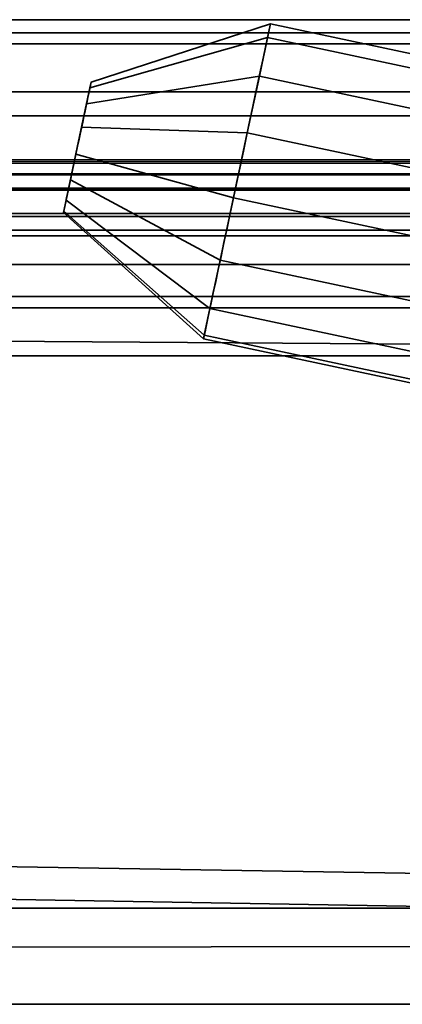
# Model space of a CAD drawing. Header units: millimetres. Extents: x -503 to 6703, y -110 to 193.
# Tile 486 of 656: x 1817.44 to 1825.41, y -43.5 to -23. Entities that reach past the tile are written whole.
import ezdxf

# ---------------------------------------------------------------- set-up
doc = ezdxf.new("R2010")
doc.units = ezdxf.units.MM
doc.layers.add('151', color=7, linetype='Continuous', true_color=0xffffff)

# ---------------------------------------------------------------- blocks, each defined once
blk = doc.blocks.new('UG_SURFACE_117')
at = {"layer": '151', "color": 250, "linetype": 'Continuous', "lineweight": 35}
for points in [[(1141.5, -23.5, 23.5), (1858.5, -23.5, 23.5), (1858.5, -22.5, 23.5), (1141.5, -22.5, 23.5)], [(1141.5, -22.621, 1.379), (1858.5, -22.621, 1.379), (1858.5, -23.272, 2.352), (1141.5, -23.272, 2.352)], [(1141.5, -23.272, 2.352), (1858.5, -23.272, 2.352), (1858.5, -23.5, 3.5), (1141.5, -23.5, 3.5)], [(1141.5, -23.5, 3.5), (1858.5, -23.5, 3.5), (1858.5, -23.5, 23.5), (1141.5, -23.5, 23.5)]]:
    blk.add_3dface(points, dxfattribs=at)
blk = doc.blocks.new('UG_SURFACE_118')
at = {"layer": '151', "color": 252, "linetype": 'Continuous', "lineweight": 35}
for points in [[(1141.5, -20.228, 24), (1858.5, -20.228, 24), (1858.5, -23.5, 24), (1141.5, -23.5, 24)], [(1141.5, -24.5, 30.5), (1858.5, -24.5, 30.5), (1858.5, -20.25, 30.5), (1141.5, -20.25, 30.5)], [(1141.5, -23, 28), (1858.5, -23, 28), (1858.5, -23.5, 29.5), (1141.5, -23.5, 29.5)], [(1141.5, -23.5, 26.5), (1858.5, -23.5, 26.5), (1858.5, -23, 28), (1141.5, -23, 28)], [(1141.5, -23.5, 0.5), (1858.5, -23.5, 0.5), (1858.5, -24.5, 0.5), (1141.5, -24.5, 0.5)], [(1141.5, -23.5, 24), (1858.5, -23.5, 24), (1858.5, -23.5, 0.5), (1141.5, -23.5, 0.5)], [(1141.5, -23.5, 29.5), (1858.5, -23.5, 29.5), (1858.5, -24.5, 29.5), (1141.5, -24.5, 29.5)], [(1141.5, -24.5, 26.5), (1858.5, -24.5, 26.5), (1858.5, -23.5, 26.5), (1141.5, -23.5, 26.5)], [(1141.5, -24.5, 0.5), (1858.5, -24.5, 0.5), (1858.5, -24.5, 26.5), (1141.5, -24.5, 26.5)], [(1141.5, -24.5, 29.5), (1858.5, -24.5, 29.5), (1858.5, -24.5, 30.5), (1141.5, -24.5, 30.5)]]:
    blk.add_3dface(points, dxfattribs=at)
blk = doc.blocks.new('UG_SURFACE_141')
at = {"layer": '151', "color": 35, "linetype": 'Continuous', "lineweight": 35}
for points in [[(1859, -30, 2017), (1859, -19.41, 2017), (1141, -19.41, 2017), (1141, -24.75, 2017)], [(1143, -19.41, 30.5), (1857, -19.41, 30.5), (1141, -25, 30.5), (1141, -24.75, 30.5)], [(1857, -19.41, 30.5), (1859, -19.41, 30.5), (1859, -25, 30.5), (1141, -25, 30.5)], [(1818.931, -24.302, 362), (1818.906, -24.419, 361.436), (1822.605, -23.372, 360.637), (1822.665, -23.089, 362)], [(1818.906, -24.419, 362.564), (1818.931, -24.302, 362), (1822.665, -23.089, 362), (1822.605, -23.372, 363.363)], [(1818.931, -24.302, 291.5), (1818.906, -24.419, 290.936), (1822.605, -23.372, 290.137), (1822.665, -23.089, 291.5)], [(1818.906, -24.419, 292.064), (1818.931, -24.302, 291.5), (1822.665, -23.089, 291.5), (1822.605, -23.372, 292.863)], [(1818.931, -24.302, 1547), (1818.906, -24.419, 1546.436), (1822.605, -23.372, 1545.637), (1822.665, -23.089, 1547)], [(1818.906, -24.419, 1547.564), (1818.931, -24.302, 1547), (1822.665, -23.089, 1547), (1822.605, -23.372, 1548.363)], [(1818.931, -24.302, 1476.5), (1818.906, -24.419, 1475.936), (1822.605, -23.372, 1475.137), (1822.665, -23.089, 1476.5)], [(1818.906, -24.419, 1477.064), (1818.931, -24.302, 1476.5), (1822.665, -23.089, 1476.5), (1822.605, -23.372, 1477.863)], [(1818.931, -24.302, 1797), (1818.906, -24.419, 1796.436), (1822.605, -23.372, 1795.637), (1822.665, -23.089, 1797)], [(1818.906, -24.419, 1797.564), (1818.931, -24.302, 1797), (1822.665, -23.089, 1797), (1822.605, -23.372, 1798.363)], [(1818.931, -24.302, 1726.5), (1818.906, -24.419, 1725.936), (1822.605, -23.372, 1725.137), (1822.665, -23.089, 1726.5)], [(1818.906, -24.419, 1727.064), (1818.931, -24.302, 1726.5), (1822.665, -23.089, 1726.5), (1822.605, -23.372, 1727.863)], [(1863.296, -32.021, 363.363), (1822.605, -23.372, 363.363), (1822.665, -23.089, 362), (1863.356, -31.738, 362)], [(1863.356, -31.738, 362), (1822.665, -23.089, 362), (1822.605, -23.372, 360.637), (1863.296, -32.021, 360.637)], [(1863.296, -32.021, 292.863), (1822.605, -23.372, 292.863), (1822.665, -23.089, 291.5), (1863.356, -31.738, 291.5)], [(1863.356, -31.738, 291.5), (1822.665, -23.089, 291.5), (1822.605, -23.372, 290.137), (1863.296, -32.021, 290.137)], [(1863.296, -32.021, 1548.363), (1822.605, -23.372, 1548.363), (1822.665, -23.089, 1547), (1863.356, -31.738, 1547)], [(1863.356, -31.738, 1547), (1822.665, -23.089, 1547), (1822.605, -23.372, 1545.637), (1863.296, -32.021, 1545.637)], [(1863.296, -32.021, 1477.863), (1822.605, -23.372, 1477.863), (1822.665, -23.089, 1476.5), (1863.356, -31.738, 1476.5)], [(1863.356, -31.738, 1476.5), (1822.665, -23.089, 1476.5), (1822.605, -23.372, 1475.137), (1863.296, -32.021, 1475.137)], [(1863.296, -32.021, 1798.363), (1822.605, -23.372, 1798.363), (1822.665, -23.089, 1797), (1863.356, -31.738, 1797)], [(1863.356, -31.738, 1797), (1822.665, -23.089, 1797), (1822.605, -23.372, 1795.637), (1863.296, -32.021, 1795.637)], [(1863.296, -32.021, 1727.863), (1822.605, -23.372, 1727.863), (1822.665, -23.089, 1726.5), (1863.356, -31.738, 1726.5)], [(1863.356, -31.738, 1726.5), (1822.665, -23.089, 1726.5), (1822.605, -23.372, 1725.137), (1863.296, -32.021, 1725.137)], [(1818.906, -24.419, 361.436), (1818.836, -24.751, 360.969), (1822.435, -24.173, 359.51), (1822.605, -23.372, 360.637)], [(1818.836, -24.751, 363.031), (1818.906, -24.419, 362.564), (1822.605, -23.372, 363.363), (1822.435, -24.173, 364.49)], [(1818.906, -24.419, 290.936), (1818.836, -24.751, 290.469), (1822.435, -24.173, 289.01), (1822.605, -23.372, 290.137)], [(1818.836, -24.751, 292.531), (1818.906, -24.419, 292.064), (1822.605, -23.372, 292.863), (1822.435, -24.173, 293.99)], [(1818.906, -24.419, 1546.436), (1818.836, -24.751, 1545.969), (1822.435, -24.173, 1544.51), (1822.605, -23.372, 1545.637)], [(1818.836, -24.751, 1548.031), (1818.906, -24.419, 1547.564), (1822.605, -23.372, 1548.363), (1822.435, -24.173, 1549.489)], [(1818.906, -24.419, 1475.936), (1818.836, -24.751, 1475.469), (1822.435, -24.173, 1474.01), (1822.605, -23.372, 1475.137)], [(1818.836, -24.751, 1477.531), (1818.906, -24.419, 1477.064), (1822.605, -23.372, 1477.863), (1822.435, -24.173, 1478.989)], [(1818.906, -24.419, 1796.436), (1818.836, -24.751, 1795.969), (1822.435, -24.173, 1794.51), (1822.605, -23.372, 1795.637)], [(1818.836, -24.751, 1798.031), (1818.906, -24.419, 1797.564), (1822.605, -23.372, 1798.363), (1822.435, -24.173, 1799.489)], [(1818.906, -24.419, 1725.936), (1818.836, -24.751, 1725.469), (1822.435, -24.173, 1724.01), (1822.605, -23.372, 1725.137)], [(1818.836, -24.751, 1727.531), (1818.906, -24.419, 1727.064), (1822.605, -23.372, 1727.863), (1822.435, -24.173, 1728.989)], [(1863.125, -32.822, 364.49), (1822.435, -24.173, 364.49), (1822.605, -23.372, 363.363), (1863.296, -32.021, 363.363)], [(1863.296, -32.021, 360.637), (1822.605, -23.372, 360.637), (1822.435, -24.173, 359.51), (1863.125, -32.822, 359.51)], [(1863.125, -32.822, 293.99), (1822.435, -24.173, 293.99), (1822.605, -23.372, 292.863), (1863.296, -32.021, 292.863)], [(1863.296, -32.021, 290.137), (1822.605, -23.372, 290.137), (1822.435, -24.173, 289.01), (1863.125, -32.822, 289.01)], [(1863.125, -32.822, 1549.489), (1822.435, -24.173, 1549.489), (1822.605, -23.372, 1548.363), (1863.296, -32.021, 1548.363)], [(1863.296, -32.021, 1545.637), (1822.605, -23.372, 1545.637), (1822.435, -24.173, 1544.51), (1863.125, -32.822, 1544.51)], [(1863.125, -32.822, 1478.989), (1822.435, -24.173, 1478.989), (1822.605, -23.372, 1477.863), (1863.296, -32.021, 1477.863)], [(1863.296, -32.021, 1475.137), (1822.605, -23.372, 1475.137), (1822.435, -24.173, 1474.01), (1863.125, -32.822, 1474.01)], [(1863.125, -32.822, 1799.489), (1822.435, -24.173, 1799.489), (1822.605, -23.372, 1798.363), (1863.296, -32.021, 1798.363)], [(1863.296, -32.021, 1795.637), (1822.605, -23.372, 1795.637), (1822.435, -24.173, 1794.51), (1863.125, -32.822, 1794.51)], [(1863.125, -32.822, 1728.989), (1822.435, -24.173, 1728.989), (1822.605, -23.372, 1727.863), (1863.296, -32.021, 1727.863)], [(1863.296, -32.021, 1725.137), (1822.605, -23.372, 1725.137), (1822.435, -24.173, 1724.01), (1863.125, -32.822, 1724.01)], [(1818.836, -24.751, 360.969), (1818.732, -25.239, 360.681), (1822.184, -25.353, 358.814), (1822.435, -24.173, 359.51)], [(1818.732, -25.239, 363.319), (1818.836, -24.751, 363.031), (1822.435, -24.173, 364.49), (1822.184, -25.353, 365.186)], [(1818.836, -24.751, 290.469), (1818.732, -25.239, 290.181), (1822.184, -25.353, 288.314), (1822.435, -24.173, 289.01)], [(1818.732, -25.239, 292.819), (1818.836, -24.751, 292.531), (1822.435, -24.173, 293.99), (1822.184, -25.353, 294.686)], [(1818.836, -24.751, 1545.969), (1818.732, -25.239, 1545.681), (1822.184, -25.353, 1543.814), (1822.435, -24.173, 1544.51)], [(1818.732, -25.239, 1548.319), (1818.836, -24.751, 1548.031), (1822.435, -24.173, 1549.489), (1822.184, -25.353, 1550.186)], [(1818.836, -24.751, 1475.469), (1818.732, -25.239, 1475.181), (1822.184, -25.353, 1473.314), (1822.435, -24.173, 1474.01)], [(1818.732, -25.239, 1477.819), (1818.836, -24.751, 1477.531), (1822.435, -24.173, 1478.989), (1822.184, -25.353, 1479.686)], [(1818.836, -24.751, 1795.969), (1818.732, -25.239, 1795.681), (1822.184, -25.353, 1793.814), (1822.435, -24.173, 1794.51)], [(1818.732, -25.239, 1798.319), (1818.836, -24.751, 1798.031), (1822.435, -24.173, 1799.489), (1822.184, -25.353, 1800.186)], [(1818.836, -24.751, 1725.469), (1818.732, -25.239, 1725.181), (1822.184, -25.353, 1723.314), (1822.435, -24.173, 1724.01)], [(1818.732, -25.239, 1727.819), (1818.836, -24.751, 1727.531), (1822.435, -24.173, 1728.989), (1822.184, -25.353, 1729.686)], [(1862.875, -34.002, 365.186), (1822.184, -25.353, 365.186), (1822.435, -24.173, 364.49), (1863.125, -32.822, 364.49)], [(1863.125, -32.822, 359.51), (1822.435, -24.173, 359.51), (1822.184, -25.353, 358.814), (1862.875, -34.002, 358.814)], [(1862.875, -34.002, 294.686), (1822.184, -25.353, 294.686), (1822.435, -24.173, 293.99), (1863.125, -32.822, 293.99)], [(1863.125, -32.822, 289.01), (1822.435, -24.173, 289.01), (1822.184, -25.353, 288.314), (1862.875, -34.002, 288.314)], [(1862.875, -34.002, 1550.186), (1822.184, -25.353, 1550.186), (1822.435, -24.173, 1549.489), (1863.125, -32.822, 1549.489)], [(1863.125, -32.822, 1544.51), (1822.435, -24.173, 1544.51), (1822.184, -25.353, 1543.814), (1862.875, -34.002, 1543.814)], [(1862.875, -34.002, 1479.686), (1822.184, -25.353, 1479.686), (1822.435, -24.173, 1478.989), (1863.125, -32.822, 1478.989)], [(1863.125, -32.822, 1474.01), (1822.435, -24.173, 1474.01), (1822.184, -25.353, 1473.314), (1862.875, -34.002, 1473.314)], [(1862.875, -34.002, 1800.186), (1822.184, -25.353, 1800.186), (1822.435, -24.173, 1799.489), (1863.125, -32.822, 1799.489)], [(1863.125, -32.822, 1794.51), (1822.435, -24.173, 1794.51), (1822.184, -25.353, 1793.814), (1862.875, -34.002, 1793.814)], [(1862.875, -34.002, 1729.686), (1822.184, -25.353, 1729.686), (1822.435, -24.173, 1728.989), (1863.125, -32.822, 1728.989)], [(1863.125, -32.822, 1724.01), (1822.435, -24.173, 1724.01), (1822.184, -25.353, 1723.314), (1862.875, -34.002, 1723.314)], [(1818.906, -24.419, 361.436), (1818.931, -24.302, 362), (1818.906, -24.419, 362.564), (1818.643, -25.659, 362)], [(1818.906, -24.419, 290.936), (1818.931, -24.302, 291.5), (1818.906, -24.419, 292.064), (1818.643, -25.659, 291.5)], [(1818.906, -24.419, 1546.436), (1818.931, -24.302, 1547), (1818.906, -24.419, 1547.564), (1818.643, -25.659, 1547)], [(1818.906, -24.419, 1475.936), (1818.931, -24.302, 1476.5), (1818.906, -24.419, 1477.064), (1818.643, -25.659, 1476.5)], [(1818.906, -24.419, 1796.436), (1818.931, -24.302, 1797), (1818.906, -24.419, 1797.564), (1818.643, -25.659, 1797)], [(1818.906, -24.419, 1725.936), (1818.931, -24.302, 1726.5), (1818.906, -24.419, 1727.064), (1818.643, -25.659, 1726.5)], [(1818.732, -25.239, 360.681), (1818.836, -24.751, 360.969), (1818.906, -24.419, 361.436), (1818.643, -25.659, 362)], [(1818.906, -24.419, 362.564), (1818.836, -24.751, 363.031), (1818.732, -25.239, 363.319), (1818.643, -25.659, 362)], [(1818.732, -25.239, 290.181), (1818.836, -24.751, 290.469), (1818.906, -24.419, 290.936), (1818.643, -25.659, 291.5)], [(1818.906, -24.419, 292.064), (1818.836, -24.751, 292.531), (1818.732, -25.239, 292.819), (1818.643, -25.659, 291.5)], [(1818.732, -25.239, 1545.681), (1818.836, -24.751, 1545.969), (1818.906, -24.419, 1546.436), (1818.643, -25.659, 1547)], [(1818.906, -24.419, 1547.564), (1818.836, -24.751, 1548.031), (1818.732, -25.239, 1548.319), (1818.643, -25.659, 1547)], [(1818.732, -25.239, 1475.181), (1818.836, -24.751, 1475.469), (1818.906, -24.419, 1475.936), (1818.643, -25.659, 1476.5)], [(1818.906, -24.419, 1477.064), (1818.836, -24.751, 1477.531), (1818.732, -25.239, 1477.819), (1818.643, -25.659, 1476.5)], [(1818.732, -25.239, 1795.681), (1818.836, -24.751, 1795.969), (1818.906, -24.419, 1796.436), (1818.643, -25.659, 1797)], [(1818.906, -24.419, 1797.564), (1818.836, -24.751, 1798.031), (1818.732, -25.239, 1798.319), (1818.643, -25.659, 1797)], [(1818.732, -25.239, 1725.181), (1818.836, -24.751, 1725.469), (1818.906, -24.419, 1725.936), (1818.643, -25.659, 1726.5)], [(1818.906, -24.419, 1727.064), (1818.836, -24.751, 1727.531), (1818.732, -25.239, 1727.819), (1818.643, -25.659, 1726.5)], [(1141, -24.75, 2017), (1141, -30, 2017), (1859, -30, 2017)], [(1141, -30), (1141, -25), (1859, -25), (1859, -30)], [(1141, -25), (1141, -25, 30.5), (1859, -25, 30.5), (1859, -25)], [(1818.499, -26.337, 360.799), (1818.613, -25.8, 360.621), (1818.732, -25.239, 360.681), (1818.643, -25.659, 362)], [(1818.732, -25.239, 363.319), (1818.613, -25.8, 363.379), (1818.499, -26.337, 363.201), (1818.643, -25.659, 362)], [(1818.499, -26.337, 290.299), (1818.613, -25.8, 290.121), (1818.732, -25.239, 290.181), (1818.643, -25.659, 291.5)], [(1818.732, -25.239, 292.819), (1818.613, -25.8, 292.879), (1818.499, -26.337, 292.701), (1818.643, -25.659, 291.5)], [(1818.499, -26.337, 1545.799), (1818.613, -25.8, 1545.621), (1818.732, -25.239, 1545.681), (1818.643, -25.659, 1547)], [(1818.732, -25.239, 1548.319), (1818.613, -25.8, 1548.379), (1818.499, -26.337, 1548.201), (1818.643, -25.659, 1547)], [(1818.499, -26.337, 1475.299), (1818.613, -25.8, 1475.121), (1818.732, -25.239, 1475.181), (1818.643, -25.659, 1476.5)], [(1818.732, -25.239, 1477.819), (1818.613, -25.8, 1477.879), (1818.499, -26.337, 1477.701), (1818.643, -25.659, 1476.5)], [(1818.499, -26.337, 1795.799), (1818.613, -25.8, 1795.621), (1818.732, -25.239, 1795.681), (1818.643, -25.659, 1797)], [(1818.732, -25.239, 1798.319), (1818.613, -25.8, 1798.379), (1818.499, -26.337, 1798.201), (1818.643, -25.659, 1797)], [(1818.499, -26.337, 1725.299), (1818.613, -25.8, 1725.121), (1818.732, -25.239, 1725.181), (1818.643, -25.659, 1726.5)], [(1818.732, -25.239, 1727.819), (1818.613, -25.8, 1727.879), (1818.499, -26.337, 1727.701), (1818.643, -25.659, 1726.5)], [(1818.732, -25.239, 360.681), (1818.613, -25.8, 360.621), (1821.896, -26.708, 358.668), (1822.184, -25.353, 358.814)], [(1818.613, -25.8, 363.379), (1818.732, -25.239, 363.319), (1822.184, -25.353, 365.186), (1821.896, -26.708, 365.332)], [(1818.732, -25.239, 290.181), (1818.613, -25.8, 290.121), (1821.896, -26.708, 288.168), (1822.184, -25.353, 288.314)], [(1818.613, -25.8, 292.879), (1818.732, -25.239, 292.819), (1822.184, -25.353, 294.686), (1821.896, -26.708, 294.832)], [(1818.732, -25.239, 1545.681), (1818.613, -25.8, 1545.621), (1821.896, -26.708, 1543.668), (1822.184, -25.353, 1543.814)], [(1818.613, -25.8, 1548.379), (1818.732, -25.239, 1548.319), (1822.184, -25.353, 1550.186), (1821.896, -26.708, 1550.332)], [(1818.732, -25.239, 1475.181), (1818.613, -25.8, 1475.121), (1821.896, -26.708, 1473.168), (1822.184, -25.353, 1473.314)], [(1818.613, -25.8, 1477.879), (1818.732, -25.239, 1477.819), (1822.184, -25.353, 1479.686), (1821.896, -26.708, 1479.832)], [(1818.732, -25.239, 1795.681), (1818.613, -25.8, 1795.621), (1821.896, -26.708, 1793.668), (1822.184, -25.353, 1793.814)], [(1818.613, -25.8, 1798.379), (1818.732, -25.239, 1798.319), (1822.184, -25.353, 1800.186), (1821.896, -26.708, 1800.332)], [(1818.732, -25.239, 1725.181), (1818.613, -25.8, 1725.121), (1821.896, -26.708, 1723.168), (1822.184, -25.353, 1723.314)], [(1818.613, -25.8, 1727.879), (1818.732, -25.239, 1727.819), (1822.184, -25.353, 1729.686), (1821.896, -26.708, 1729.832)], [(1862.587, -35.357, 365.332), (1821.896, -26.708, 365.332), (1822.184, -25.353, 365.186), (1862.875, -34.002, 365.186)], [(1862.875, -34.002, 358.814), (1822.184, -25.353, 358.814), (1821.896, -26.708, 358.668), (1862.587, -35.357, 358.668)], [(1862.587, -35.357, 294.832), (1821.896, -26.708, 294.832), (1822.184, -25.353, 294.686), (1862.875, -34.002, 294.686)], [(1862.875, -34.002, 288.314), (1822.184, -25.353, 288.314), (1821.896, -26.708, 288.168), (1862.587, -35.357, 288.168)], [(1862.587, -35.357, 1550.332), (1821.896, -26.708, 1550.332), (1822.184, -25.353, 1550.186), (1862.875, -34.002, 1550.186)], [(1862.875, -34.002, 1543.814), (1822.184, -25.353, 1543.814), (1821.896, -26.708, 1543.668), (1862.587, -35.357, 1543.668)], [(1862.587, -35.357, 1479.832), (1821.896, -26.708, 1479.832), (1822.184, -25.353, 1479.686), (1862.875, -34.002, 1479.686)], [(1862.875, -34.002, 1473.314), (1822.184, -25.353, 1473.314), (1821.896, -26.708, 1473.168), (1862.587, -35.357, 1473.168)], [(1862.587, -35.357, 1800.332), (1821.896, -26.708, 1800.332), (1822.184, -25.353, 1800.186), (1862.875, -34.002, 1800.186)], [(1862.875, -34.002, 1793.814), (1822.184, -25.353, 1793.814), (1821.896, -26.708, 1793.668), (1862.587, -35.357, 1793.668)], [(1862.587, -35.357, 1729.832), (1821.896, -26.708, 1729.832), (1822.184, -25.353, 1729.686), (1862.875, -34.002, 1729.686)], [(1862.875, -34.002, 1723.314), (1822.184, -25.353, 1723.314), (1821.896, -26.708, 1723.168), (1862.587, -35.357, 1723.168)], [(1818.361, -26.986, 362.288), (1818.354, -27.015, 362), (1818.361, -26.986, 361.712), (1818.643, -25.659, 362)], [(1818.361, -26.986, 291.788), (1818.354, -27.015, 291.5), (1818.361, -26.986, 291.212), (1818.643, -25.659, 291.5)], [(1818.361, -26.986, 1547.288), (1818.354, -27.015, 1547), (1818.361, -26.986, 1546.712), (1818.643, -25.659, 1547)], [(1818.361, -26.986, 1476.788), (1818.354, -27.015, 1476.5), (1818.361, -26.986, 1476.212), (1818.643, -25.659, 1476.5)], [(1818.361, -26.986, 1797.288), (1818.354, -27.015, 1797), (1818.361, -26.986, 1796.712), (1818.643, -25.659, 1797)], [(1818.361, -26.986, 1726.788), (1818.354, -27.015, 1726.5), (1818.361, -26.986, 1726.212), (1818.643, -25.659, 1726.5)], [(1818.643, -25.659, 362), (1818.361, -26.986, 361.712), (1818.409, -26.756, 361.185), (1818.499, -26.337, 360.799)], [(1818.499, -26.337, 363.201), (1818.409, -26.756, 362.815), (1818.361, -26.986, 362.288), (1818.643, -25.659, 362)], [(1818.643, -25.659, 291.5), (1818.361, -26.986, 291.212), (1818.409, -26.756, 290.685), (1818.499, -26.337, 290.299)], [(1818.499, -26.337, 292.701), (1818.409, -26.756, 292.315), (1818.361, -26.986, 291.788), (1818.643, -25.659, 291.5)], [(1818.643, -25.659, 1547), (1818.361, -26.986, 1546.712), (1818.409, -26.756, 1546.185), (1818.499, -26.337, 1545.799)], [(1818.499, -26.337, 1548.201), (1818.409, -26.756, 1547.815), (1818.361, -26.986, 1547.288), (1818.643, -25.659, 1547)], [(1818.643, -25.659, 1476.5), (1818.361, -26.986, 1476.212), (1818.409, -26.756, 1475.685), (1818.499, -26.337, 1475.299)], [(1818.499, -26.337, 1477.701), (1818.409, -26.756, 1477.315), (1818.361, -26.986, 1476.788), (1818.643, -25.659, 1476.5)], [(1818.643, -25.659, 1797), (1818.361, -26.986, 1796.712), (1818.409, -26.756, 1796.185), (1818.499, -26.337, 1795.799)], [(1818.499, -26.337, 1798.201), (1818.409, -26.756, 1797.815), (1818.361, -26.986, 1797.288), (1818.643, -25.659, 1797)], [(1818.643, -25.659, 1726.5), (1818.361, -26.986, 1726.212), (1818.409, -26.756, 1725.685), (1818.499, -26.337, 1725.299)], [(1818.499, -26.337, 1727.701), (1818.409, -26.756, 1727.315), (1818.361, -26.986, 1726.788), (1818.643, -25.659, 1726.5)], [(1818.613, -25.8, 360.621), (1818.499, -26.337, 360.799), (1821.62, -28.004, 359.099), (1821.896, -26.708, 358.668)], [(1818.499, -26.337, 363.201), (1818.613, -25.8, 363.379), (1821.896, -26.708, 365.332), (1821.62, -28.004, 364.901)], [(1818.613, -25.8, 290.121), (1818.499, -26.337, 290.299), (1821.62, -28.004, 288.599), (1821.896, -26.708, 288.168)], [(1818.499, -26.337, 292.701), (1818.613, -25.8, 292.879), (1821.896, -26.708, 294.832), (1821.62, -28.004, 294.401)], [(1818.613, -25.8, 1545.621), (1818.499, -26.337, 1545.799), (1821.62, -28.004, 1544.099), (1821.896, -26.708, 1543.668)], [(1818.499, -26.337, 1548.201), (1818.613, -25.8, 1548.379), (1821.896, -26.708, 1550.332), (1821.62, -28.004, 1549.901)], [(1818.613, -25.8, 1475.121), (1818.499, -26.337, 1475.299), (1821.62, -28.004, 1473.599), (1821.896, -26.708, 1473.168)], [(1818.499, -26.337, 1477.701), (1818.613, -25.8, 1477.879), (1821.896, -26.708, 1479.832), (1821.62, -28.004, 1479.401)], [(1818.613, -25.8, 1795.621), (1818.499, -26.337, 1795.799), (1821.62, -28.004, 1794.099), (1821.896, -26.708, 1793.668)], [(1818.499, -26.337, 1798.201), (1818.613, -25.8, 1798.379), (1821.896, -26.708, 1800.332), (1821.62, -28.004, 1799.901)], [(1818.613, -25.8, 1725.121), (1818.499, -26.337, 1725.299), (1821.62, -28.004, 1723.599), (1821.896, -26.708, 1723.168)], [(1818.499, -26.337, 1727.701), (1818.613, -25.8, 1727.879), (1821.896, -26.708, 1729.832), (1821.62, -28.004, 1729.401)], [(1818.499, -26.337, 360.799), (1818.409, -26.756, 361.185), (1821.405, -29.016, 360.031), (1821.62, -28.004, 359.099)], [(1818.409, -26.756, 362.815), (1818.499, -26.337, 363.201), (1821.62, -28.004, 364.901), (1821.405, -29.016, 363.969)], [(1818.499, -26.337, 290.299), (1818.409, -26.756, 290.685), (1821.405, -29.016, 289.531), (1821.62, -28.004, 288.599)], [(1818.409, -26.756, 292.315), (1818.499, -26.337, 292.701), (1821.62, -28.004, 294.401), (1821.405, -29.016, 293.469)], [(1818.499, -26.337, 1545.799), (1818.409, -26.756, 1546.185), (1821.405, -29.016, 1545.031), (1821.62, -28.004, 1544.099)], [(1818.409, -26.756, 1547.815), (1818.499, -26.337, 1548.201), (1821.62, -28.004, 1549.901), (1821.405, -29.016, 1548.969)], [(1818.499, -26.337, 1475.299), (1818.409, -26.756, 1475.685), (1821.405, -29.016, 1474.531), (1821.62, -28.004, 1473.599)], [(1818.409, -26.756, 1477.315), (1818.499, -26.337, 1477.701), (1821.62, -28.004, 1479.401), (1821.405, -29.016, 1478.469)], [(1818.499, -26.337, 1795.799), (1818.409, -26.756, 1796.185), (1821.405, -29.016, 1795.031), (1821.62, -28.004, 1794.099)], [(1818.409, -26.756, 1797.815), (1818.499, -26.337, 1798.201), (1821.62, -28.004, 1799.901), (1821.405, -29.016, 1798.969)], [(1818.499, -26.337, 1725.299), (1818.409, -26.756, 1725.685), (1821.405, -29.016, 1724.531), (1821.62, -28.004, 1723.599)], [(1818.409, -26.756, 1727.315), (1818.499, -26.337, 1727.701), (1821.62, -28.004, 1729.401), (1821.405, -29.016, 1728.469)], [(1818.409, -26.756, 361.185), (1818.361, -26.986, 361.712), (1821.287, -29.571, 361.304), (1821.405, -29.016, 360.031)], [(1818.361, -26.986, 362.288), (1818.409, -26.756, 362.815), (1821.405, -29.016, 363.969), (1821.287, -29.571, 362.696)], [(1818.409, -26.756, 290.685), (1818.361, -26.986, 291.212), (1821.287, -29.571, 290.803), (1821.405, -29.016, 289.531)], [(1818.361, -26.986, 291.788), (1818.409, -26.756, 292.315), (1821.405, -29.016, 293.469), (1821.287, -29.571, 292.197)], [(1818.409, -26.756, 1546.185), (1818.361, -26.986, 1546.712), (1821.287, -29.571, 1546.304), (1821.405, -29.016, 1545.031)], [(1818.361, -26.986, 1547.288), (1818.409, -26.756, 1547.815), (1821.405, -29.016, 1548.969), (1821.287, -29.571, 1547.696)], [(1818.409, -26.756, 1475.685), (1818.361, -26.986, 1476.212), (1821.287, -29.571, 1475.803), (1821.405, -29.016, 1474.531)], [(1818.361, -26.986, 1476.788), (1818.409, -26.756, 1477.315), (1821.405, -29.016, 1478.469), (1821.287, -29.571, 1477.196)], [(1818.409, -26.756, 1796.185), (1818.361, -26.986, 1796.712), (1821.287, -29.571, 1796.304), (1821.405, -29.016, 1795.031)], [(1818.361, -26.986, 1797.288), (1818.409, -26.756, 1797.815), (1821.405, -29.016, 1798.969), (1821.287, -29.571, 1797.696)], [(1818.409, -26.756, 1725.685), (1818.361, -26.986, 1726.212), (1821.287, -29.571, 1725.803), (1821.405, -29.016, 1724.531)], [(1818.361, -26.986, 1726.788), (1818.409, -26.756, 1727.315), (1821.405, -29.016, 1728.469), (1821.287, -29.571, 1727.196)], [(1862.311, -36.653, 364.901), (1821.62, -28.004, 364.901), (1821.896, -26.708, 365.332), (1862.587, -35.357, 365.332)], [(1862.587, -35.357, 358.668), (1821.896, -26.708, 358.668), (1821.62, -28.004, 359.099), (1862.311, -36.653, 359.099)], [(1862.311, -36.653, 294.401), (1821.62, -28.004, 294.401), (1821.896, -26.708, 294.832), (1862.587, -35.357, 294.832)], [(1862.587, -35.357, 288.168), (1821.896, -26.708, 288.168), (1821.62, -28.004, 288.599), (1862.311, -36.653, 288.599)], [(1862.311, -36.653, 1549.901), (1821.62, -28.004, 1549.901), (1821.896, -26.708, 1550.332), (1862.587, -35.357, 1550.332)], [(1862.587, -35.357, 1543.668), (1821.896, -26.708, 1543.668), (1821.62, -28.004, 1544.099), (1862.311, -36.653, 1544.099)], [(1862.311, -36.653, 1479.401), (1821.62, -28.004, 1479.401), (1821.896, -26.708, 1479.832), (1862.587, -35.357, 1479.832)], [(1862.587, -35.357, 1473.168), (1821.896, -26.708, 1473.168), (1821.62, -28.004, 1473.599), (1862.311, -36.653, 1473.599)], [(1862.311, -36.653, 1799.901), (1821.62, -28.004, 1799.901), (1821.896, -26.708, 1800.332), (1862.587, -35.357, 1800.332)], [(1862.587, -35.357, 1793.668), (1821.896, -26.708, 1793.668), (1821.62, -28.004, 1794.099), (1862.311, -36.653, 1794.099)], [(1862.311, -36.653, 1729.401), (1821.62, -28.004, 1729.401), (1821.896, -26.708, 1729.832), (1862.587, -35.357, 1729.832)], [(1862.587, -35.357, 1723.168), (1821.896, -26.708, 1723.168), (1821.62, -28.004, 1723.599), (1862.311, -36.653, 1723.599)], [(1821.272, -29.642, 362), (1821.287, -29.571, 361.304), (1818.361, -26.986, 361.712), (1818.354, -27.015, 362)], [(1818.354, -27.015, 362), (1818.361, -26.986, 362.288), (1821.287, -29.571, 362.696), (1821.272, -29.642, 362)], [(1821.272, -29.642, 291.5), (1821.287, -29.571, 290.803), (1818.361, -26.986, 291.212), (1818.354, -27.015, 291.5)], [(1818.354, -27.015, 291.5), (1818.361, -26.986, 291.788), (1821.287, -29.571, 292.197), (1821.272, -29.642, 291.5)], [(1821.272, -29.642, 1547), (1821.287, -29.571, 1546.304), (1818.361, -26.986, 1546.712), (1818.354, -27.015, 1547)], [(1818.354, -27.015, 1547), (1818.361, -26.986, 1547.288), (1821.287, -29.571, 1547.696), (1821.272, -29.642, 1547)], [(1821.272, -29.642, 1476.5), (1821.287, -29.571, 1475.803), (1818.361, -26.986, 1476.212), (1818.354, -27.015, 1476.5)], [(1818.354, -27.015, 1476.5), (1818.361, -26.986, 1476.788), (1821.287, -29.571, 1477.196), (1821.272, -29.642, 1476.5)], [(1821.272, -29.642, 1797), (1821.287, -29.571, 1796.304), (1818.361, -26.986, 1796.712), (1818.354, -27.015, 1797)], [(1818.354, -27.015, 1797), (1818.361, -26.986, 1797.288), (1821.287, -29.571, 1797.696), (1821.272, -29.642, 1797)], [(1821.272, -29.642, 1726.5), (1821.287, -29.571, 1725.803), (1818.361, -26.986, 1726.212), (1818.354, -27.015, 1726.5)], [(1818.354, -27.015, 1726.5), (1818.361, -26.986, 1726.788), (1821.287, -29.571, 1727.196), (1821.272, -29.642, 1726.5)], [(1862.096, -37.666, 363.969), (1821.405, -29.016, 363.969), (1821.62, -28.004, 364.901), (1862.311, -36.653, 364.901)], [(1862.311, -36.653, 359.099), (1821.62, -28.004, 359.099), (1821.405, -29.016, 360.031), (1862.096, -37.666, 360.031)], [(1862.096, -37.666, 293.469), (1821.405, -29.016, 293.469), (1821.62, -28.004, 294.401), (1862.311, -36.653, 294.401)], [(1862.311, -36.653, 288.599), (1821.62, -28.004, 288.599), (1821.405, -29.016, 289.531), (1862.096, -37.666, 289.531)], [(1862.096, -37.666, 1548.969), (1821.405, -29.016, 1548.969), (1821.62, -28.004, 1549.901), (1862.311, -36.653, 1549.901)], [(1862.311, -36.653, 1544.099), (1821.62, -28.004, 1544.099), (1821.405, -29.016, 1545.031), (1862.096, -37.666, 1545.031)], [(1862.096, -37.666, 1478.469), (1821.405, -29.016, 1478.469), (1821.62, -28.004, 1479.401), (1862.311, -36.653, 1479.401)], [(1862.311, -36.653, 1473.599), (1821.62, -28.004, 1473.599), (1821.405, -29.016, 1474.531), (1862.096, -37.666, 1474.531)], [(1862.096, -37.666, 1798.969), (1821.405, -29.016, 1798.969), (1821.62, -28.004, 1799.901), (1862.311, -36.653, 1799.901)], [(1862.311, -36.653, 1794.099), (1821.62, -28.004, 1794.099), (1821.405, -29.016, 1795.031), (1862.096, -37.666, 1795.031)], [(1862.096, -37.666, 1728.469), (1821.405, -29.016, 1728.469), (1821.62, -28.004, 1729.401), (1862.311, -36.653, 1729.401)], [(1862.311, -36.653, 1723.599), (1821.62, -28.004, 1723.599), (1821.405, -29.016, 1724.531), (1862.096, -37.666, 1724.531)], [(1861.978, -38.22, 362.696), (1821.287, -29.571, 362.696), (1821.405, -29.016, 363.969), (1862.096, -37.666, 363.969)], [(1862.096, -37.666, 360.031), (1821.405, -29.016, 360.031), (1821.287, -29.571, 361.304), (1861.978, -38.22, 361.304)], [(1861.978, -38.22, 292.197), (1821.287, -29.571, 292.197), (1821.405, -29.016, 293.469), (1862.096, -37.666, 293.469)], [(1862.096, -37.666, 289.531), (1821.405, -29.016, 289.531), (1821.287, -29.571, 290.803), (1861.978, -38.22, 290.803)], [(1861.978, -38.22, 1547.696), (1821.287, -29.571, 1547.696), (1821.405, -29.016, 1548.969), (1862.096, -37.666, 1548.969)], [(1862.096, -37.666, 1545.031), (1821.405, -29.016, 1545.031), (1821.287, -29.571, 1546.304), (1861.978, -38.22, 1546.304)], [(1861.978, -38.22, 1477.196), (1821.287, -29.571, 1477.196), (1821.405, -29.016, 1478.469), (1862.096, -37.666, 1478.469)], [(1862.096, -37.666, 1474.531), (1821.405, -29.016, 1474.531), (1821.287, -29.571, 1475.803), (1861.978, -38.22, 1475.803)], [(1861.978, -38.22, 1797.696), (1821.287, -29.571, 1797.696), (1821.405, -29.016, 1798.969), (1862.096, -37.666, 1798.969)], [(1862.096, -37.666, 1795.031), (1821.405, -29.016, 1795.031), (1821.287, -29.571, 1796.304), (1861.978, -38.22, 1796.304)], [(1861.978, -38.22, 1727.196), (1821.287, -29.571, 1727.196), (1821.405, -29.016, 1728.469), (1862.096, -37.666, 1728.469)], [(1862.096, -37.666, 1724.531), (1821.405, -29.016, 1724.531), (1821.287, -29.571, 1725.803), (1861.978, -38.22, 1725.803)], [(1821.272, -29.642, 362), (1821.287, -29.571, 362.696), (1861.978, -38.22, 362.696), (1861.963, -38.291, 362)], [(1861.963, -38.291, 362), (1861.978, -38.22, 361.304), (1821.287, -29.571, 361.304), (1821.272, -29.642, 362)], [(1821.272, -29.642, 291.5), (1821.287, -29.571, 292.197), (1861.978, -38.22, 292.197), (1861.963, -38.291, 291.5)], [(1861.963, -38.291, 291.5), (1861.978, -38.22, 290.803), (1821.287, -29.571, 290.803), (1821.272, -29.642, 291.5)], [(1821.272, -29.642, 1547), (1821.287, -29.571, 1547.696), (1861.978, -38.22, 1547.696), (1861.963, -38.291, 1547)], [(1861.963, -38.291, 1547), (1861.978, -38.22, 1546.304), (1821.287, -29.571, 1546.304), (1821.272, -29.642, 1547)], [(1861.963, -38.291, 1476.5), (1861.978, -38.22, 1475.803), (1821.287, -29.571, 1475.803), (1821.272, -29.642, 1476.5)], [(1821.272, -29.642, 1476.5), (1821.287, -29.571, 1477.196), (1861.978, -38.22, 1477.196), (1861.963, -38.291, 1476.5)], [(1821.272, -29.642, 1797), (1821.287, -29.571, 1797.696), (1861.978, -38.22, 1797.696), (1861.963, -38.291, 1797)], [(1861.963, -38.291, 1797), (1861.978, -38.22, 1796.304), (1821.287, -29.571, 1796.304), (1821.272, -29.642, 1797)], [(1821.272, -29.642, 1726.5), (1821.287, -29.571, 1727.196), (1861.978, -38.22, 1727.196), (1861.963, -38.291, 1726.5)], [(1861.963, -38.291, 1726.5), (1861.978, -38.22, 1725.803), (1821.287, -29.571, 1725.803), (1821.272, -29.642, 1726.5)], [(1128, -30, 2030), (1128, -43.5, 2030), (1872, -43.5, 2030), (1872, -42.218, 2030)], [(1872, -42.218, 2030), (1872, -30, 2030), (1128, -30, 2030)], [(1128, -30, 2030), (1872, -30, 2030), (1859, -30, 2017), (1141, -30, 2017)], [(1872, -41.5), (1128, -41.5), (1128, -30), (1141, -30)], [(1872, -41.5), (1141, -30), (1859, -30)], [(1128, -43.5, 2), (1128, -41.5), (1872, -41.5), (1872, -42.218, 0.718)], [(1872, -42.218, 0.718), (1872, -43.5, 2), (1128, -43.5, 2)], [(1872, -43.5, 2030), (1128, -43.5, 2030), (1196, -43.5, 1114), (1200.067, -43.5, 1113.135)], [(1199.827, -43.5, 1005.761), (1196, -43.5, 1005), (1128, -43.5, 2), (1872, -43.5, 2)], [(1872, -43.5, 143.825), (1201.878, -43.5, 1095.91), (1198.079, -43.5, 1094.218), (1206, -43.5, 1032)], [(1203.071, -43.5, 1007.929), (1199.827, -43.5, 1005.761), (1872, -43.5, 2)], [(1872, -43.5, 1761.75), (1872, -43.5, 2030), (1200.067, -43.5, 1113.135), (1203.431, -43.5, 1110.691)], [(1201.878, -43.5, 1095.91), (1872, -43.5, 143.825), (1872, -43.5, 326.75)], [(1872, -43.5, 326.75), (1872, -43.5, 919.25), (1204.66, -43.5, 1099), (1201.878, -43.5, 1095.91)], [(1872, -43.5, 2), (1872, -43.5, 143.825), (1205.239, -43.5, 1011.173), (1203.071, -43.5, 1007.929)], [(1203.431, -43.5, 1110.691), (1205.511, -43.5, 1107.09), (1872, -43.5, 1511.75), (1872, -43.5, 1636.75)], [(1872, -43.5, 1636.75), (1872, -43.5, 1761.75), (1203.431, -43.5, 1110.691)], [(1872, -43.5, 919.25), (1205.945, -43.5, 1102.955), (1204.66, -43.5, 1099)], [(1206, -43.5, 1015), (1205.239, -43.5, 1011.173), (1872, -43.5, 143.825)], [(1205.511, -43.5, 1107.09), (1205.945, -43.5, 1102.955), (1872, -43.5, 919.25), (1872, -43.5, 1511.75)], [(1206, -43.5, 1032), (1206, -43.5, 1015), (1872, -43.5, 143.825)]]:
    blk.add_3dface(points, dxfattribs=at)
blk = doc.blocks.new('UG_SURFACE_168')
at = {"layer": '151', "color": 252, "linetype": 'Continuous', "lineweight": 35}
for points in [[(1135.5, -25.92, 2021.75), (1864.5, -25.92, 2021.75), (1864.5, 14.42, 2021.75), (1135.5, 14.42, 2021.75)], [(1137, -25.92, 2020.25), (1137, 14.42, 2020.25), (1863, 14.42, 2020.25), (1863, -25.92, 2020.25)], [(1082, -14, 2075.25), (1082, -25.92, 2075.25), (1918, -25.92, 2075.25), (1918, -14, 2075.25)], [(1083.5, -14, 2073.75), (1916.5, -14, 2073.75), (1916.5, -25.92, 2073.75), (1083.5, -25.92, 2073.75)], [(1918, -25.92, 2075.25), (1082, -25.92, 2075.25), (1082.059, -26.521, 2075.191)], [(1917.941, -26.521, 2075.191), (1918, -25.92, 2075.25), (1082.059, -26.521, 2075.191)], [(1083.53, -26.228, 2073.72), (1083.5, -25.92, 2073.75), (1916.5, -25.92, 2073.75)], [(1083.53, -26.228, 2073.72), (1916.5, -25.92, 2073.75), (1916.47, -26.228, 2073.72)], [(1864.53, -26.228, 2021.78), (1135.5, -25.92, 2021.75), (1135.47, -26.228, 2021.78)], [(1864.53, -26.228, 2021.78), (1864.5, -25.92, 2021.75), (1135.5, -25.92, 2021.75)], [(1136.941, -26.521, 2020.309), (1863, -25.92, 2020.25), (1863.059, -26.521, 2020.309)], [(1136.941, -26.521, 2020.309), (1137, -25.92, 2020.25), (1863, -25.92, 2020.25)], [(1916.47, -26.228, 2073.72), (1916.38, -26.525, 2073.63), (1083.62, -26.525, 2073.63), (1083.53, -26.228, 2073.72)], [(1135.47, -26.228, 2021.78), (1135.38, -26.525, 2021.87), (1864.62, -26.525, 2021.87)], [(1135.47, -26.228, 2021.78), (1864.62, -26.525, 2021.87), (1864.53, -26.228, 2021.78)], [(1082.059, -26.521, 2075.191), (1082.235, -27.099, 2075.016), (1917.765, -27.099, 2075.016), (1917.941, -26.521, 2075.191)], [(1916.037, -27.037, 2073.287), (1083.963, -27.037, 2073.287), (1083.62, -26.525, 2073.63), (1916.38, -26.525, 2073.63)], [(1864.62, -26.525, 2021.87), (1135.38, -26.525, 2021.87), (1135.037, -27.037, 2022.213), (1864.963, -27.037, 2022.213)], [(1863.059, -26.521, 2020.309), (1136.766, -27.099, 2020.484), (1136.941, -26.521, 2020.309)], [(1863.059, -26.521, 2020.309), (1863.234, -27.099, 2020.484), (1136.766, -27.099, 2020.484)], [(1915.525, -27.38, 2072.775), (1084.475, -27.38, 2072.775), (1083.963, -27.037, 2073.287), (1916.037, -27.037, 2073.287)], [(1864.963, -27.037, 2022.213), (1135.037, -27.037, 2022.213), (1134.525, -27.38, 2022.725), (1865.475, -27.38, 2022.725)], [(1917.765, -27.099, 2075.016), (1082.235, -27.099, 2075.016), (1082.902, -28.098, 2074.348), (1917.098, -28.098, 2074.348)], [(1863.902, -28.098, 2021.152), (1136.098, -28.098, 2021.152), (1136.766, -27.099, 2020.484), (1863.234, -27.099, 2020.484)], [(1914.92, -27.5, 2072.17), (1085.08, -27.5, 2072.17), (1084.475, -27.38, 2072.775), (1915.525, -27.38, 2072.775)], [(1865.475, -27.38, 2022.725), (1134.525, -27.38, 2022.725), (1133.92, -27.5, 2023.33), (1866.08, -27.5, 2023.33)], [(1085.08, -27.5, 2072.17), (1914.92, -27.5, 2072.17), (1866.08, -27.5, 2023.33), (1133.92, -27.5, 2023.33)], [(1917.098, -28.098, 2074.348), (1082.902, -28.098, 2074.348), (1083.901, -28.766, 2073.349), (1916.099, -28.766, 2073.349)], [(1864.901, -28.766, 2022.151), (1135.099, -28.766, 2022.151), (1136.098, -28.098, 2021.152), (1863.902, -28.098, 2021.152)], [(1916.099, -28.766, 2073.349), (1083.901, -28.766, 2073.349), (1085.08, -29, 2072.17), (1914.92, -29, 2072.17)], [(1866.08, -29, 2023.33), (1133.92, -29, 2023.33), (1135.099, -28.766, 2022.151), (1864.901, -28.766, 2022.151)], [(1085.08, -29, 2072.17), (1133.92, -29, 2023.33), (1866.08, -29, 2023.33), (1914.92, -29, 2072.17)]]:
    blk.add_3dface(points, dxfattribs=at)

msp = doc.modelspace()

# ---------------------------------------------------------------- linework, layer by layer
at = {"layer": '151', "color": 252, "linetype": 'Continuous', "lineweight": -3, "true_color": 0x939598}
for p, q in [((1858.5, -23.5, 26.5), (1141.5, -23.5, 26.5)), ((1858.5, -23.5, 0.5), (1141.5, -23.5, 0.5)), ((1858.5, -23.5, 29.5), (1141.5, -23.5, 29.5)), ((1858.5, -23.5, 3.5), (1141.5, -23.5, 3.5)), ((1858.5, -23.5, 23.5), (1141.5, -23.5, 23.5)), ((1858.5, -23.5, 24), (1141.5, -23.5, 24)), ((1858.5, -24.5, 30.5), (1141.5, -24.5, 30.5)), ((1858.5, -24.5, 26.5), (1141.5, -24.5, 26.5)), ((1858.5, -24.5, 29.5), (1141.5, -24.5, 29.5)), ((1858.5, -24.5, 0.5), (1141.5, -24.5, 0.5)), ((1859, -25), (1141, -25)), ((1141, -25, 30.5), (1859, -25, 30.5)), ((1918, -25.92, 2075.25), (1082, -25.92, 2075.25)), ((1916.5, -25.92, 2073.75), (1083.5, -25.92, 2073.75)), ((1864.5, -25.92, 2021.75), (1135.5, -25.92, 2021.75)), ((1863, -25.92, 2020.25), (1137, -25.92, 2020.25)), ((1914.92, -27.5, 2072.17), (1085.08, -27.5, 2072.17)), ((1866.08, -27.5, 2023.33), (1133.92, -27.5, 2023.33)), ((1914.92, -29, 2072.17), (1085.08, -29, 2072.17)), ((1866.08, -29, 2023.33), (1133.92, -29, 2023.33)), ((1128, -30, 2030), (1872, -30, 2030)), ((1141, -30, 2017), (1859, -30, 2017)), ((1128, -41.5), (1872, -41.5)), ((1872, -43.5, 2), (1128, -43.5, 2)), ((1872, -43.5, 2030), (1128, -43.5, 2030))]:
    msp.add_line(p, q, dxfattribs=at)
at = {"layer": '151', "color": 252, "linetype": 'Continuous', "lineweight": -3, "true_color": 0x939598, "extrusion": (-0.978148, 0.207912, 0)}
for centre in [(-353.019, 291.5, -1787.636), (-353.019, 362, -1787.636), (-353.019, 1726.5, -1787.636), (-353.019, 1797, -1787.636), (-353.019, 1476.5, -1787.636), (-353.019, 1547, -1787.636)]:
    msp.add_circle(centre, 3.35, dxfattribs=at)
at = {"layer": '151', "color": 252, "linetype": 'Continuous', "lineweight": -3, "true_color": 0x939598, "extrusion": (0.978148, -0.207912, 0)}
for centre in [(353.019, 1476.5, 1784.236), (353.019, 1547, 1784.236), (353.019, 291.5, 1784.236), (353.019, 1726.5, 1784.236), (353.019, 1797, 1784.236), (353.019, 362, 1784.236)]:
    msp.add_circle(centre, 1.387, dxfattribs=at)

# ---------------------------------------------------------------- block references
at = {"layer": '151', "color": 252, "linetype": 'Continuous', "lineweight": -3, "true_color": 0x939598}
for name in ['UG_SURFACE_168', 'UG_SURFACE_141', 'UG_SURFACE_118', 'UG_SURFACE_117']:
    msp.add_blockref(name, (0, 0), dxfattribs=at)

doc.saveas('drawing.dxf')
